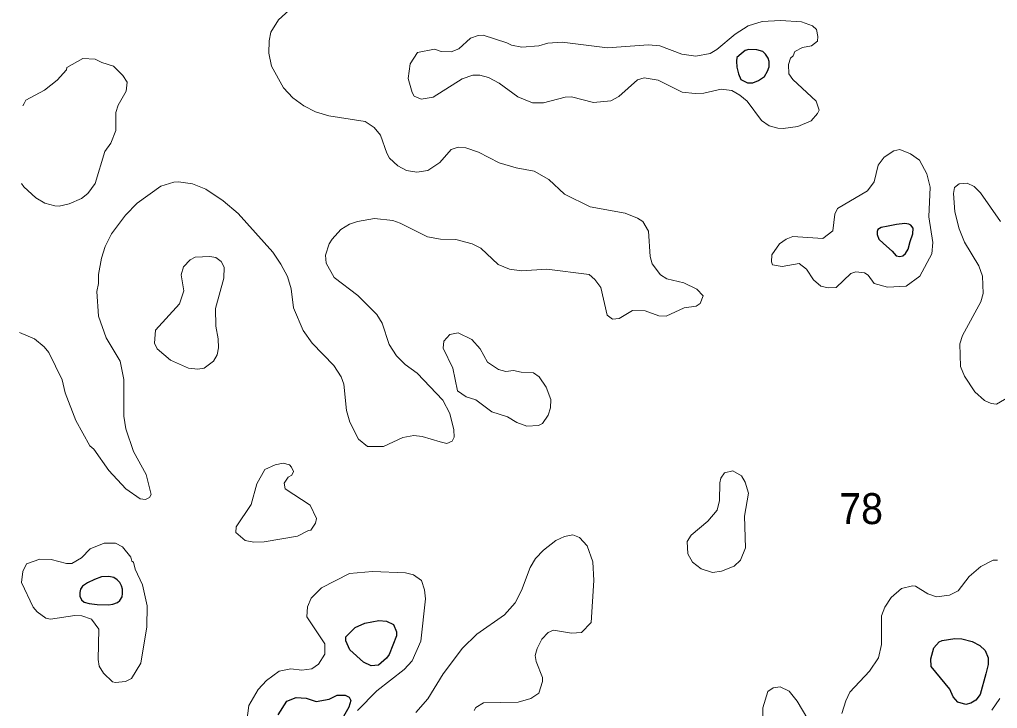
# Model space of a CAD drawing. Extents: x 673.6 to 698.9, y 7012 to 7040.1.
# Drawn here: x 673.766 to 676.293, y 7020.23 to 7022.01 of the extents above; entities that cross this region are included whole.
import ezdxf

# ---------------------------------------------------------------- set-up
doc = ezdxf.new("R2010")
doc.units = 0
doc.header["$LTSCALE"] = 0.032
doc.layers.add('1', color=7, linetype='Continuous', lineweight=25)
doc.layers.add('2', color=7, linetype='Continuous', lineweight=13)
doc.layers.add('21', color=7, linetype='Continuous')

msp = doc.modelspace()

# ---------------------------------------------------------------- linework, layer by layer
at = {"layer": '1'}
for points in [[(675.6182, 7021.9026), (675.6191, 7021.8866), (675.6236, 7021.8699), (675.6299, 7021.8553), (675.6472, 7021.846), (675.6609, 7021.8465), (675.6757, 7021.8525), (675.691, 7021.8627), (675.699, 7021.8767), (675.7033, 7021.8878), (675.7027, 7021.9017), (675.7001, 7021.9097), (675.6933, 7021.9202), (675.6862, 7021.9273), (675.6714, 7021.9313), (675.6506, 7021.9327), (675.6412, 7021.9299), (675.6304, 7021.9213), (675.6196, 7021.9117)], [(676.0107, 7021.4762), (675.9923, 7021.4725), (675.9835, 7021.4673), (675.9817, 7021.4618), (675.9817, 7021.4544), (675.9864, 7021.4427), (675.9982, 7021.4309), (676.021, 7021.4117), (676.0314, 7021.3996), (676.0409, 7021.3977), (676.0483, 7021.3992), (676.0549, 7021.4051), (676.0619, 7021.4165), (676.0674, 7021.4364), (676.0741, 7021.4563), (676.0748, 7021.471), (676.0689, 7021.4784), (676.0641, 7021.4809), (676.0534, 7021.4828), (676.0321, 7021.4798)], [(673.9416, 7020.554), (673.9287, 7020.5454), (673.923, 7020.5378), (673.9213, 7020.5295), (673.9218, 7020.5202), (673.9262, 7020.5106), (673.9323, 7020.5045), (673.9458, 7020.5008), (673.9666, 7020.4981), (673.9952, 7020.4974), (674.0065, 7020.4991), (674.0192, 7020.5033), (674.0249, 7020.5084), (674.0307, 7020.5182), (674.0317, 7020.5265), (674.0315, 7020.5378), (674.0293, 7020.5466), (674.0246, 7020.5554), (674.0178, 7020.5625), (674.0092, 7020.5679), (673.996, 7020.5709), (673.9776, 7020.5699), (673.959, 7020.5628)], [(674.7207, 7020.3694), (674.7143, 7020.3594), (674.6935, 7020.3418), (674.6748, 7020.34), (674.6548, 7020.3496), (674.6196, 7020.3815), (674.609, 7020.4042), (674.6087, 7020.4152), (674.633, 7020.4392), (674.658, 7020.45), (674.6941, 7020.4574), (674.7143, 7020.4557), (674.7319, 7020.4466), (674.7401, 7020.4276), (674.7397, 7020.4171)], [(676.263, 7020.3194), (676.2484, 7020.2662), (676.2373, 7020.2513), (676.2242, 7020.243), (676.2115, 7020.2399), (676.1908, 7020.2461), (676.1788, 7020.2596), (676.1698, 7020.2794), (676.1214, 7020.3381), (676.1208, 7020.3576), (676.1288, 7020.3864), (676.1421, 7020.4016), (676.1499, 7020.4057), (676.1831, 7020.4106), (676.2012, 7020.4098), (676.2273, 7020.403), (676.2474, 7020.3928), (676.2608, 7020.3799), (676.2686, 7020.3602), (676.2693, 7020.3433)]]:
    msp.add_lwpolyline(points, close=True, dxfattribs=at)
msp.add_lwpolyline([(674.4341, 7020.2134), (674.4565, 7020.2484), (674.4803, 7020.2584), (674.5065, 7020.2563), (674.5325, 7020.2474), (674.566, 7020.2541), (674.5861, 7020.2645), (674.607, 7020.2645), (674.6174, 7020.2593), (674.6217, 7020.2499), (674.617, 7020.2335), (674.5862, 7020.1805)], dxfattribs=at)
at = {"layer": '2'}
for points in [[(674.4709, 7022.042), (674.4348, 7022.0092), (674.4151, 7021.9768), (674.4104, 7021.9551), (674.4099, 7021.9232), (674.4165, 7021.8889), (674.4474, 7021.8333), (674.472, 7021.8079), (674.5005, 7021.7867), (674.5307, 7021.7717), (674.5646, 7021.7611), (674.6585, 7021.7467), (674.682, 7021.7308), (674.6988, 7021.7108), (674.7145, 7021.6642), (674.7217, 7021.6518), (674.7431, 7021.6319), (674.7661, 7021.6196), (674.792, 7021.6153), (674.8206, 7021.6195), (674.8516, 7021.6406), (674.8809, 7021.6743), (674.8994, 7021.6802), (674.9193, 7021.6786), (674.9522, 7021.6671), (675.0052, 7021.6395), (675.0488, 7021.6269), (675.0958, 7021.6183), (675.1339, 7021.5969), (675.174, 7021.559), (675.2402, 7021.5262), (675.3311, 7021.5095), (675.363, 7021.497), (675.3768, 7021.488), (675.391, 7021.4628), (675.3952, 7021.3972), (675.4004, 7021.3789), (675.4218, 7021.3505), (675.4383, 7021.3402), (675.4822, 7021.3291), (675.5162, 7021.3135), (675.5328, 7021.2959), (675.5247, 7021.2758), (675.5146, 7021.2688), (675.4837, 7021.2651), (675.4371, 7021.2431), (675.4177, 7021.2446), (675.3828, 7021.257), (675.3494, 7021.2579), (675.315, 7021.2372), (675.2985, 7021.2355), (675.2847, 7021.2458), (675.2681, 7021.3177), (675.2524, 7021.3382), (675.2381, 7021.3506), (675.1284, 7021.3647), (675.0628, 7021.3606), (675.0315, 7021.365), (675.0026, 7021.3769), (674.9582, 7021.4187), (674.9357, 7021.4304), (674.893, 7021.4411), (674.8532, 7021.4426), (674.8197, 7021.4483), (674.7495, 7021.4837), (674.7305, 7021.4904), (674.6826, 7021.4961), (674.6387, 7021.488), (674.6188, 7021.4807), (674.5958, 7021.4669), (674.5734, 7021.4427), (674.5658, 7021.4301), (674.5562, 7021.4012), (674.5584, 7021.3802), (674.5787, 7021.343), (674.6402, 7021.2971), (674.6888, 7021.248), (674.7029, 7021.2254), (674.7206, 7021.1704), (674.7402, 7021.1405), (674.7625, 7021.1187), (674.7933, 7021.0962), (674.8598, 7021.0262), (674.8774, 7020.9916), (674.888, 7020.9493), (674.8885, 7020.9309)], [(673.771, 7021.5863), (673.7771, 7021.5776), (673.8077, 7021.5494), (673.8307, 7021.5354), (673.8565, 7021.5281), (673.8684, 7021.5278), (673.8936, 7021.5337), (673.9255, 7021.5478), (673.9419, 7021.5599), (673.9611, 7021.5865), (673.986, 7021.6692), (674.0019, 7021.6905), (674.0145, 7021.7234), (674.0146, 7021.7694), (674.0202, 7021.7884), (674.0416, 7021.8249), (674.044, 7021.8484), (674.033, 7021.8655), (674.0082, 7021.8894), (673.9783, 7021.8986), (673.9608, 7021.9078), (673.9294, 7021.9095), (673.8883, 7021.8857), (673.8867, 7021.8795), (673.8631, 7021.8528), (673.8301, 7021.8272), (673.7822, 7021.8019), (673.7772, 7021.7929), (673.7738, 7021.7868)], [(674.785, 7020.9347), (674.7559, 7020.9299), (674.7062, 7020.9067), (674.6649, 7020.9064), (674.6416, 7020.9259), (674.6195, 7020.9699), (674.6104, 7020.9999), (674.6037, 7021.0677), (674.5972, 7021.0869), (674.5777, 7021.1163), (674.5221, 7021.1734), (674.4987, 7021.2066), (674.474, 7021.2646), (674.4673, 7021.3137), (674.4578, 7021.346), (674.4412, 7021.3775), (674.4199, 7021.4088), (674.3304, 7021.5083), (674.2917, 7021.5418), (674.2468, 7021.5719), (674.2123, 7021.585), (674.1764, 7021.5906), (674.1642, 7021.5898), (674.1311, 7021.5794), (674.0694, 7021.5354), (674.0391, 7021.5046), (674.0037, 7021.4564), (673.9873, 7021.4235), (673.9778, 7021.3934), (673.9694, 7021.3506), (673.9693, 7021.3282), (673.9653, 7021.3075), (673.9697, 7021.2435), (673.9895, 7021.1878), (674.0253, 7021.1269), (674.0351, 7021.0794), (674.0352, 7020.9851), (674.0404, 7020.9526), (674.0599, 7020.8935), (674.0925, 7020.8341), (674.1057, 7020.7824), (674.1012, 7020.7745), (674.0915, 7020.7698), (674.0772, 7020.7718), (674.0402, 7020.7974), (673.9965, 7020.8449), (673.9574, 7020.8999), (673.9476, 7020.9084), (673.9109, 7020.9738), (673.8833, 7021.0452), (673.8756, 7021.079), (673.841, 7021.1494), (673.8294, 7021.1645), (673.8045, 7021.1845), (673.7657, 7021.2011)], [(676.3011, 7021.4882), (676.2495, 7021.5622), (676.2327, 7021.5781), (676.2147, 7021.5872), (676.1936, 7021.5856), (676.1818, 7021.5761), (676.1791, 7021.5599), (676.1832, 7021.5127), (676.1944, 7021.469), (676.2081, 7021.435), (676.2448, 7021.3738), (676.2546, 7021.3463), (676.2563, 7021.3023), (676.2496, 7021.2805), (676.2024, 7021.1933), (676.1954, 7021.1721), (676.1976, 7021.113), (676.208, 7021.0885), (676.2342, 7021.0476), (676.2595, 7021.0253), (676.277, 7021.018), (676.2905, 7021.0163), (676.3365, 7021.0431)], [(674.8885, 7020.9309), (674.884, 7020.9205), (674.8697, 7020.9144), (674.8527, 7020.919), (674.8059, 7020.9324), (674.785, 7020.9347)], [(674.9407, 7020.2246), (674.9452, 7020.2325), (674.9646, 7020.2443), (675.0545, 7020.2463), (675.0872, 7020.2555), (675.1079, 7020.2691), (675.1172, 7020.2994), (675.1173, 7020.3098), (675.1005, 7020.3511), (675.0984, 7020.3666), (675.1033, 7020.3848), (675.1154, 7020.4087), (675.1318, 7020.4259), (675.1455, 7020.4318), (675.1918, 7020.4247), (675.2177, 7020.4256), (675.2431, 7020.4522), (675.2496, 7020.5603), (675.2469, 7020.6082), (675.233, 7020.6499), (675.2132, 7020.6714), (675.1954, 7020.6785), (675.174, 7020.6744), (675.1517, 7020.6633), (675.12, 7020.6386), (675.0995, 7020.6174), (675.085, 7020.5938), (675.063, 7020.5344), (675.0467, 7020.5024), (675.019, 7020.4717), (674.9472, 7020.4221), (674.9105, 7020.3854), (674.8607, 7020.3191), (674.8204, 7020.2544), (674.7894, 7020.2191)], [(676.293, 7020.6127), (676.2822, 7020.6127), (676.2499, 7020.5966), (676.2202, 7020.5708), (676.1916, 7020.5341), (676.1693, 7020.5221), (676.1358, 7020.5183), (676.1131, 7020.5257), (676.0813, 7020.5454), (676.0736, 7020.5463), (676.0452, 7020.5395), (676.0181, 7020.5166), (676.0023, 7020.4917), (675.9933, 7020.4687), (675.9933, 7020.3951), (675.9851, 7020.3606), (675.962, 7020.3265), (675.9113, 7020.2721), (675.9008, 7020.2494), (675.891, 7020.217)], [(674.6394, 7020.2242), (674.6894, 7020.2754), (674.7594, 7020.3304), (674.7801, 7020.3529), (674.8026, 7020.4036), (674.8149, 7020.5133), (674.8125, 7020.5363), (674.8042, 7020.5602), (674.7839, 7020.5749), (674.7632, 7020.5799), (674.6777, 7020.584), (674.6187, 7020.5784), (674.546, 7020.5411), (674.5192, 7020.5149), (674.5101, 7020.492), (674.5084, 7020.4668), (674.5544, 7020.3968), (674.5543, 7020.3704), (674.5387, 7020.3441), (674.5214, 7020.3318), (674.4954, 7020.3284), (674.467, 7020.3325), (674.4365, 7020.3261), (674.4038, 7020.3019), (674.3821, 7020.2788), (674.358, 7020.2378), (674.3472, 7020.1515)], [(675.8279, 7020.1603), (675.7749, 7020.2484), (675.7548, 7020.2743), (675.7316, 7020.2855), (675.7129, 7020.283), (675.6994, 7020.2734), (675.6869, 7020.231), (675.6868, 7020.2006)], [(676.2787, 7020.2257), (676.2993, 7020.2556)]]:
    msp.add_lwpolyline(points, dxfattribs=at)
for points in [[(675.4158, 7021.8533), (675.3795, 7021.8593), (675.3631, 7021.8536), (675.3142, 7021.8108), (675.2936, 7021.7997), (675.2492, 7021.7952), (675.1918, 7021.81), (675.1758, 7021.8092), (675.1201, 7021.7945), (675.0917, 7021.7946), (675.0536, 7021.8104), (675.0055, 7021.8458), (674.9779, 7021.86), (674.9555, 7021.8659), (674.9375, 7021.8659), (674.9094, 7021.8569), (674.8348, 7021.8089), (674.8035, 7021.8043), (674.7859, 7021.8121), (674.7805, 7021.8209), (674.7698, 7021.8578), (674.7754, 7021.8952), (674.7937, 7021.9243), (674.8379, 7021.9334), (674.8556, 7021.9275), (674.8812, 7021.9262), (674.901, 7021.9344), (674.9315, 7021.9615), (674.9505, 7021.9686), (674.9634, 7021.9695), (675.0254, 7021.95), (675.0367, 7021.9439), (675.0636, 7021.9383), (675.108, 7021.9415), (675.1308, 7021.9487), (675.168, 7021.9515), (675.2855, 7021.9367), (675.3914, 7021.9448), (675.4206, 7021.9415), (675.4771, 7021.92), (675.5138, 7021.9153), (675.5504, 7021.9219), (675.5674, 7021.9322), (675.6148, 7021.9723), (675.6483, 7021.9933), (675.6852, 7022.0048), (675.7319, 7022.0073), (675.7862, 7022.004), (675.8149, 7021.9932), (675.8249, 7021.9845), (675.8289, 7021.9662), (675.8279, 7021.9536), (675.8126, 7021.9419), (675.7887, 7021.9374), (675.7692, 7021.9276), (675.7646, 7021.9159), (675.7581, 7021.9097), (675.7526, 7021.8939), (675.7541, 7021.8698), (675.7641, 7021.8545), (675.8246, 7021.7988), (675.8322, 7021.7759), (675.8282, 7021.7669), (675.8111, 7021.7483), (675.7773, 7021.7337), (675.7394, 7021.7279), (675.725, 7021.7288), (675.7029, 7021.7354), (675.6833, 7021.7486), (675.6457, 7021.7986), (675.6273, 7021.8143), (675.6066, 7021.8264), (675.5793, 7021.8298), (675.534, 7021.8192), (675.5118, 7021.8184), (675.4784, 7021.8223)], [(675.8676, 7021.4637), (675.8723, 7021.5066), (675.8794, 7021.5215), (675.9572, 7021.567), (675.9739, 7021.5906), (675.985, 7021.6339), (676.0005, 7021.6545), (676.0251, 7021.6709), (676.041, 7021.6744), (676.0678, 7021.6632), (676.0919, 7021.6464), (676.1107, 7021.6115), (676.119, 7021.5767), (676.1159, 7021.4998), (676.1256, 7021.4334), (676.1232, 7021.4048), (676.0924, 7021.3467), (676.0572, 7021.3213), (676.0085, 7021.3184), (675.9745, 7021.3279), (675.9585, 7021.3493), (675.9495, 7021.3557), (675.9267, 7021.3582), (675.9142, 7021.3536), (675.8762, 7021.3178), (675.8554, 7021.3162), (675.8362, 7021.3212), (675.8172, 7021.3372), (675.7994, 7021.3647), (675.7801, 7021.3793), (675.7369, 7021.3713), (675.7118, 7021.3761), (675.7091, 7021.3839), (675.7101, 7021.4015), (675.7293, 7021.4301), (675.7471, 7021.4425), (675.7641, 7021.4492), (675.8416, 7021.4444)], [(674.2424, 7021.1091), (674.2666, 7021.1269), (674.2768, 7021.1432), (674.2799, 7021.1613), (674.2791, 7021.1852), (674.2727, 7021.2176), (674.2718, 7021.2631), (674.2939, 7021.3414), (674.2947, 7021.3701), (674.2865, 7021.3844), (674.2731, 7021.3952), (674.2577, 7021.3975), (674.2198, 7021.3955), (674.2062, 7021.3885), (674.1898, 7021.3705), (674.1831, 7021.3501), (674.1906, 7021.3087), (674.1793, 7021.2754), (674.1173, 7021.2069), (674.1142, 7021.1739), (674.1216, 7021.1586), (674.1561, 7021.13), (674.2022, 7021.1089), (674.2261, 7021.1067)], [(675.0507, 7020.9685), (675.0265, 7020.9832), (674.9865, 7020.9959), (674.9445, 7021.0275), (674.9197, 7021.035), (674.8972, 7021.0508), (674.8855, 7021.1086), (674.8602, 7021.1604), (674.8618, 7021.1785), (674.8773, 7021.1962), (674.8993, 7021.2003), (674.9347, 7021.1835), (674.9558, 7021.159), (674.9754, 7021.1245), (675.0035, 7021.1057), (675.0225, 7021.1001), (675.0426, 7021.1033), (675.062, 7021.0986), (675.0935, 7021.0968), (675.1089, 7021.0868), (675.127, 7021.0595), (675.1391, 7021.0279), (675.1379, 7021.0065), (675.1316, 7020.9874), (675.117, 7020.966), (675.1065, 7020.9612), (675.0768, 7020.9588)], [(674.4263, 7020.8595), (674.4469, 7020.8632), (674.4635, 7020.8593), (674.4688, 7020.8536), (674.4737, 7020.8416), (674.4692, 7020.8326), (674.4601, 7020.8273), (674.4495, 7020.8117), (674.4518, 7020.7971), (674.5169, 7020.7554), (674.533, 7020.7208), (674.5307, 7020.7086), (674.5184, 7020.6903), (674.5126, 7020.6899), (674.4843, 7020.675), (674.3978, 7020.6605), (674.3709, 7020.6597), (674.349, 7020.6634), (674.3245, 7020.6845), (674.3253, 7020.6992), (674.3646, 7020.7567), (674.3791, 7020.8102), (674.3998, 7020.8474)], [(675.5688, 7020.7419), (675.5742, 7020.7674), (675.5753, 7020.8124), (675.5783, 7020.8245), (675.5878, 7020.8382), (675.6094, 7020.8437), (675.6315, 7020.8307), (675.6411, 7020.8142), (675.6498, 7020.7859), (675.6392, 7020.7264), (675.6416, 7020.6448), (675.6291, 7020.6129), (675.6123, 7020.5974), (675.5794, 7020.5847), (675.5564, 7020.5808), (675.5271, 7020.5908), (675.505, 7020.6081), (675.4927, 7020.6291), (675.4907, 7020.6614), (675.5015, 7020.6779), (675.5446, 7020.7136)], [(673.9088, 7020.47), (673.8458, 7020.4608), (673.8333, 7020.4632), (673.8113, 7020.4791), (673.8009, 7020.4916), (673.7706, 7020.5549), (673.7745, 7020.5837), (673.7835, 7020.6033), (673.8182, 7020.6159), (673.847, 7020.6145), (673.8866, 7020.6046), (673.9009, 7020.6044), (673.9255, 7020.619), (673.948, 7020.6421), (673.9841, 7020.6571), (674.0137, 7020.6571), (674.032, 7020.6471), (674.0529, 7020.6205), (674.0559, 7020.6104), (674.0604, 7020.6077), (674.0648, 7020.5893), (674.0836, 7020.5492), (674.0959, 7020.4953), (674.0944, 7020.441), (674.0795, 7020.3464), (674.055, 7020.3073), (674.0394, 7020.2997), (674.0139, 7020.2967), (674.0058, 7020.2988), (673.9828, 7020.3208), (673.9711, 7020.3387), (673.9689, 7020.3564), (673.9709, 7020.4343), (673.9513, 7020.4606), (673.9265, 7020.4689)]]:
    msp.add_lwpolyline(points, close=True, dxfattribs=at)

# ---------------------------------------------------------------- texts
at = {"layer": '21', "width": 0.95}
msp.add_text('78', height=0.08, dxfattribs=at).set_placement((675.884, 7020.7061))

doc.saveas('drawing.dxf')
